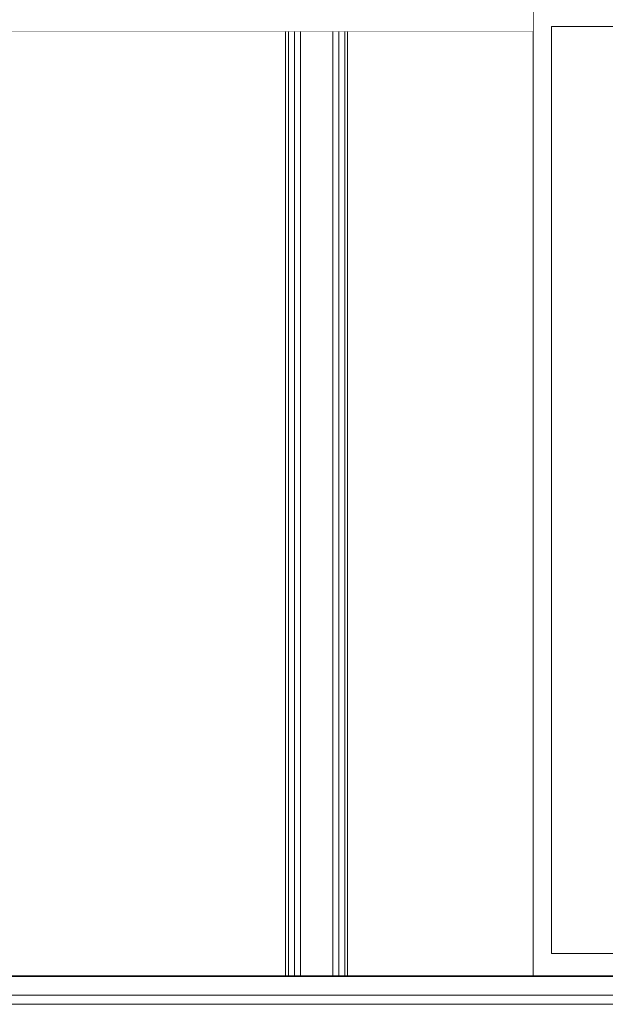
# Model space of a CAD drawing. Header units: millimetres. Extents: x -30280 to 309309, y -17460 to 4378.
# Tile 629 of 656: x 178595 to 179864, y -13520 to -11385. Entities that reach past the tile are written whole.
import ezdxf

# ---------------------------------------------------------------- set-up
doc = ezdxf.new("R2010")
doc.units = ezdxf.units.MM
doc.header["$MEASUREMENT"] = 0
doc.linetypes.add('Wipeout_Contour', pattern=[1000, 0, -1000])
for name, color, linetype in [('10_ESTR_Fotjats', 7, 'Continuous'), ('14_PAV_Paviment existent', 7, 'Continuous'), ('Nuevo_08_E_Envans secs', 7, 'Continuous'), ('Nuevo_Puertas Archicad', 7, 'Continuous'), ('Nuevo_Ventanas Archicad', 7, 'Continuous')]:
    doc.layers.add(name, color=color, linetype=linetype)
for name, color, linetype, lineweight in [('10_ESTR_Fotjats_Pluma_Nº__1', 7, 'Continuous', 5), ('14_PAV_Paviment existent_Pluma_Nº__29', 7, 'Continuous', 20), ('Nuevo_08_E_Envans secs_Pluma_Nº__47', 7, 'Continuous', 20), ('Nuevo_Puertas Archicad_Pluma_Nº__47', 7, 'Continuous', 20), ('Nuevo_Ventanas Archicad_Pluma_Nº__1', 7, 'Continuous', 5)]:
    doc.layers.add(name, color=color, linetype=linetype, lineweight=lineweight)

# ---------------------------------------------------------------- blocks, each defined once
blk = doc.blocks.new('Elem Sección_11_5', base_point=(181934.4, -13460))
at = {"layer": '10_ESTR_Fotjats_Pluma_Nº__1', "color": 7, "linetype": 'Continuous', "lineweight": 5}
for p, q in [((211190.4, -13500), (173577.4, -13500)), ((211190.4, -13520), (173577.4, -13520))]:
    blk.add_line(p, q, dxfattribs=at)
blk = doc.blocks.new('Elem Sección_133_5', base_point=(181934.4, -13460))
at = {"color": 254, "linetype": 'Wipeout_Contour', "lineweight": 0, "ltscale": 718459.167779}
blk.add_wipeout([(179190.5, -11410), (179171.5, -11410), (179171.5, -13458), (179190.5, -13458)], dxfattribs=at).dxf.layer = 'Nuevo_08_E_Envans secs'
at = {"color": 254, "linetype": 'Wipeout_Contour', "lineweight": 0, "ltscale": 718688.612687}
blk.add_wipeout([(179203.5, -13458), (179273.5, -13458), (179273.5, -11410), (179203.5, -11410)], dxfattribs=at).dxf.layer = 'Nuevo_08_E_Envans secs'
at = {"color": 254, "linetype": 'Wipeout_Contour', "lineweight": 0, "ltscale": 718918.057753}
blk.add_wipeout([(179286.5, -13458), (179305.5, -13458), (179305.5, -11410), (179286.5, -11410)], dxfattribs=at).dxf.layer = 'Nuevo_08_E_Envans secs'
at = {"color": 254, "linetype": 'Wipeout_Contour', "lineweight": 0, "ltscale": 3039646.605587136}
blk.add_wipeout([(178207.6, -11410), (178207.6, -12860), (178234.2, -12860), (178234.2, -12473.8), (178241.5, -12463.8), (178253.3, -12460), (178265, -12463.8), (178272.3, -12473.8), (178272.3, -12580), (178272.3, -13080), (178271.5, -13080), (178234.2, -13080), (178234.2, -13070), (178207.6, -13070), (178207.6, -13458), (179171.5, -13458), (179171.5, -11410)], dxfattribs=at).dxf.layer = 'Nuevo_08_E_Envans secs'
at = {"color": 254, "linetype": 'Wipeout_Contour', "lineweight": 0, "ltscale": 718523.013212}
blk.add_wipeout([(179190.5, -13458), (179203.5, -13458), (179203.5, -11410), (179190.5, -11410)], dxfattribs=at).dxf.layer = 'Nuevo_08_E_Envans secs'
at = {"color": 254, "linetype": 'Wipeout_Contour', "lineweight": 0, "ltscale": 718854.211928}
blk.add_wipeout([(179273.5, -13458), (179286.5, -13458), (179286.5, -11410), (179273.5, -11410)], dxfattribs=at).dxf.layer = 'Nuevo_08_E_Envans secs'
at = {"color": 254, "linetype": 'Wipeout_Contour', "lineweight": 0, "ltscale": 719758.198484}
blk.add_wipeout([(179707.6, -11410), (179305.5, -11410), (179305.5, -13458), (179707.6, -13458)], dxfattribs=at).dxf.layer = 'Nuevo_08_E_Envans secs'
at = {"layer": 'Nuevo_08_E_Envans secs_Pluma_Nº__47', "color": 7, "linetype": 'Continuous', "lineweight": 20}
for p, q in [((179171.5, -13458), (179171.5, -11410)), ((179177.5, -13458), (179177.5, -11410)), ((179190.5, -13458), (179190.5, -11410)), ((179203.5, -13458), (179203.5, -11410)), ((179273.5, -11410), (179273.5, -13458)), ((179286.5, -11410), (179286.5, -13458)), ((179299.5, -11410), (179299.5, -13458)), ((179305.5, -11410), (179305.5, -13458))]:
    blk.add_line(p, q, dxfattribs=at)
blk = doc.blocks.new('Elem Sección_144_5', base_point=(181934.4, -13460))
at = {"layer": 'Nuevo_Puertas Archicad_Pluma_Nº__47', "color": 7, "linetype": 'Continuous', "lineweight": 20}
blk.add_line((178207.6, -11410), (179707.6, -11410), dxfattribs=at)
blk = doc.blocks.new('Elem Sección_145_5', base_point=(181934.4, -13460))
at = {"color": 254, "linetype": 'Wipeout_Contour', "lineweight": 0, "ltscale": 720631.816326}
blk.add_wipeout([(179707.6, -13410), (179747.6, -13410), (179747.6, -11400), (179707.6, -11400)], dxfattribs=at).dxf.layer = 'Nuevo_Ventanas Archicad'
at = {"color": 254, "linetype": 'Wipeout_Contour', "lineweight": 0, "ltscale": 724549.654193}
blk.add_wipeout([(180729.4, -11400), (180689.4, -11400), (180689.4, -13410), (180729.4, -13410)], dxfattribs=at).dxf.layer = 'Nuevo_Ventanas Archicad'
at = {"color": 254, "linetype": 'Wipeout_Contour', "lineweight": 0, "ltscale": 1083467.044227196}
blk.add_wipeout([(179707.6, -11360), (179707.6, -11400), (179747.6, -11400), (180689.4, -11400), (180729.4, -11400), (180729.4, -11360)], dxfattribs=at).dxf.layer = 'Nuevo_Ventanas Archicad'
at = {"color": 254, "linetype": 'Wipeout_Contour', "lineweight": 0, "ltscale": 1084307.244706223}
blk.add_wipeout([(179707.6, -13410), (179707.6, -13458), (180729.4, -13458), (180729.4, -13410), (180689.4, -13410), (179747.6, -13410)], dxfattribs=at).dxf.layer = 'Nuevo_Ventanas Archicad'
at = {"layer": 'Nuevo_Ventanas Archicad_Pluma_Nº__1', "color": 7, "linetype": 'Continuous', "lineweight": 5}
for p, q in [((179707.6, -11360), (180729.4, -11360)), ((179707.6, -11400), (179707.6, -11360)), ((180729.4, -11360), (180729.4, -11400)), ((179707.6, -11410), (179707.6, -11400)), ((180729.4, -11400), (180729.4, -13410)), ((179707.6, -13410), (179707.6, -11410)), ((179707.6, -13458), (179707.6, -13410)), ((180729.4, -13410), (180729.4, -13458))]:
    blk.add_line(p, q, dxfattribs=at)
at = {"color": 254, "linetype": 'Wipeout_Contour', "lineweight": 0, "ltscale": 722590.73457}
blk.add_wipeout([(180689.4, -13410), (180689.4, -11400), (179747.6, -11400), (179747.6, -13410)], dxfattribs=at).dxf.layer = 'Nuevo_Ventanas Archicad'
at = {"layer": 'Nuevo_Ventanas Archicad_Pluma_Nº__1', "color": 7, "linetype": 'Continuous', "lineweight": 5}
for p, q in [((179747.6, -11400), (179747.6, -13410)), ((180689.4, -11400), (179747.6, -11400)), ((180689.4, -13410), (180689.4, -11400)), ((179747.6, -13410), (180689.4, -13410))]:
    blk.add_line(p, q, dxfattribs=at)
blk = doc.blocks.new('Elem Sección_147_5', base_point=(181934.4, -13460))
at = {"color": 254, "linetype": 'Wipeout_Contour', "lineweight": 0, "ltscale": 1432478.5130088}
blk.add_wipeout([(178207.6, -11410), (179707.6, -11410), (179707.6, -11360), (180729.4, -11360), (180729.4, -11013), (176170.5, -11013), (176170.5, -11360), (178207.6, -11360)], dxfattribs=at).dxf.layer = 'Nuevo_08_E_Envans secs'
blk = doc.blocks.new('Elem Sección_474_5', base_point=(181934.4, -13460))
at = {"layer": '14_PAV_Paviment existent_Pluma_Nº__29', "color": 7, "linetype": 'Continuous', "lineweight": 20}
for p, q in [((200695.5, -13458), (176175.5, -13458)), ((200695.5, -13460), (176175.5, -13460))]:
    blk.add_line(p, q, dxfattribs=at)

msp = doc.modelspace()

# ---------------------------------------------------------------- block references
at = {"layer": '10_ESTR_Fotjats', "lineweight": 0}
msp.add_blockref('Elem Sección_11_5', (181934.4, -13460), dxfattribs=at)

# ---------------------------------------------------------------- next in the draw order: block references
at = {"layer": 'Nuevo_08_E_Envans secs', "lineweight": 0}
msp.add_blockref('Elem Sección_133_5', (181934.4, -13460), dxfattribs=at)

# ---------------------------------------------------------------- next in the draw order: block references
at = {"layer": 'Nuevo_Puertas Archicad', "lineweight": 0}
msp.add_blockref('Elem Sección_144_5', (181934.4, -13460), dxfattribs=at)

# ---------------------------------------------------------------- next in the draw order: block references
at = {"layer": 'Nuevo_Ventanas Archicad', "lineweight": 0}
msp.add_blockref('Elem Sección_145_5', (181934.4, -13460), dxfattribs=at)

# ---------------------------------------------------------------- next in the draw order: block references
at = {"layer": '14_PAV_Paviment existent', "lineweight": 0}
msp.add_blockref('Elem Sección_474_5', (181934.4, -13460), dxfattribs=at)
at = {"layer": 'Nuevo_08_E_Envans secs', "lineweight": 0}
msp.add_blockref('Elem Sección_147_5', (181934.4, -13460), dxfattribs=at)

doc.saveas('drawing.dxf')
